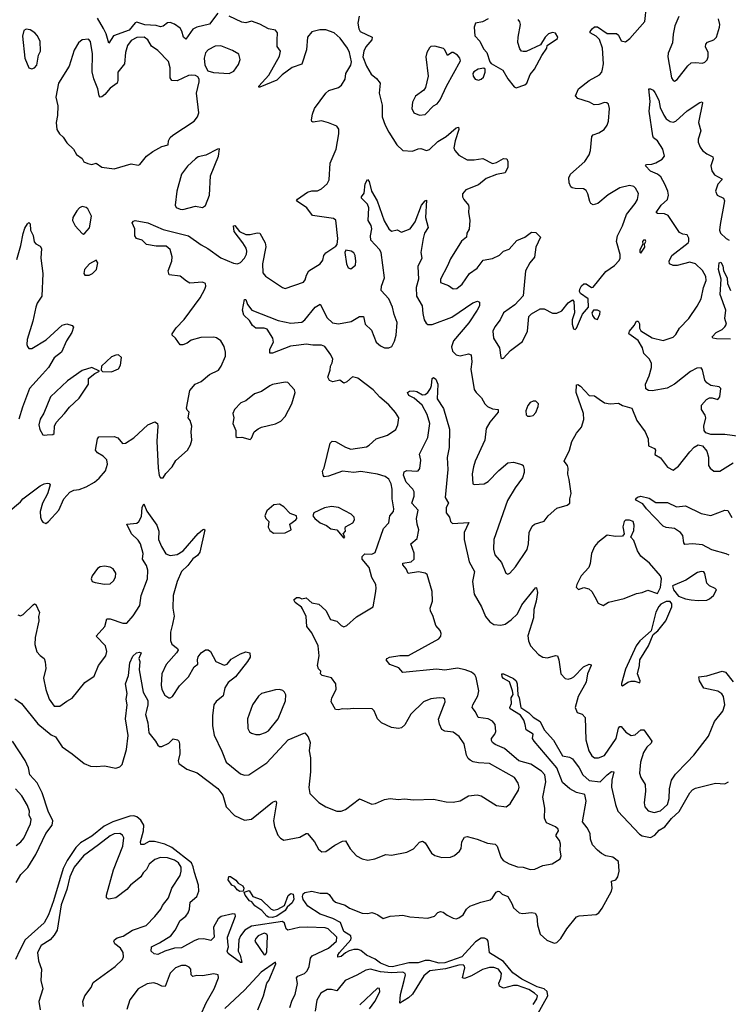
# Model space of a CAD drawing. Extents: x 1771496 to 1971148, y 471553 to 643630.
# Tile 577 of 656: x 1869769 to 1874829, y 618095 to 625129. Entities that reach past the tile are written whole.
import ezdxf

# ---------------------------------------------------------------- set-up
doc = ezdxf.new("R2010")
doc.units = 0

msp = doc.modelspace()

# ---------------------------------------------------------------- linework, layer by layer
at = {"layer": '0CON10XD'}
for points in [[(1871185, 625175.3), (1871125, 625098), (1871033.8, 625076.2), (1871005, 625060.7), (1870955, 624989.5), (1870939.4, 625005), (1870928.3, 625048.3), (1870915, 625068.8), (1870875, 625098), (1870845, 625108.4), (1870825, 625106.4), (1870795, 625082.8), (1870775, 625077.2), (1870745, 625088.3), (1870662.7, 625092.7), (1870605, 625111.4), (1870595, 625106.9), (1870551.4, 625055), (1870439.3, 625015), (1870405, 624962.5), (1870388, 625028), (1870366.7, 625066.7), (1870325, 625140.6)], [(1873225, 622710.8), (1873274, 622766), (1873359.2, 622830.8), (1873394.5, 622905), (1873405, 623008), (1873425, 623028.1), (1873485, 623062.5), (1873515, 623064.3), (1873573.1, 623033.1), (1873605, 623031.9), (1873640, 623050), (1873685, 623106.2), (1873717.5, 623127.5), (1873726.7, 623116.7), (1873730, 623035), (1873715.7, 622985), (1873714.4, 622955), (1873725, 622920), (1873735, 622916.7), (1873745, 622926.2), (1873787.5, 623025), (1873831.2, 623075), (1873828, 623135), (1873773.6, 623173.6), (1873767, 623187), (1873770, 623205), (1873781.7, 623228.3), (1873797, 623243), (1873815, 623243.3), (1873852.5, 623215), (1873865, 623218.6), (1873955, 623329.2), (1874016.2, 623373.8), (1874050.3, 623409.7), (1874058, 623425), (1874058.3, 623451.7), (1874032.1, 623545), (1874037.3, 623585), (1874075, 623656), (1874101.5, 623738.5), (1874164.5, 623815), (1874180.9, 623845), (1874188, 623888), (1874166.2, 623926.2), (1874155, 623937.1), (1874125, 623945.5), (1874055, 623928.2), (1873971.2, 623878.8), (1873898.8, 623815), (1873865, 623806.2), (1873848.8, 623815), (1873839.7, 623829.7), (1873827.1, 623885), (1873815, 623908.8), (1873795, 623920.8), (1873735, 623922.5), (1873715, 623928.8), (1873705.9, 623935.9), (1873694.2, 623965), (1873691.2, 623998.8), (1873702, 624025), (1873805, 624116), (1873836.3, 624163.7), (1873845.7, 624195), (1873855.6, 624294.4), (1873865, 624305.8), (1873905, 624320.8), (1873943.8, 624345), (1873964, 624375), (1873972.9, 624405), (1873981.1, 624495), (1873973.8, 624525), (1873962.5, 624535), (1873945, 624537.1), (1873905, 624524.3), (1873871.2, 624521.2), (1873839.1, 624539.1), (1873755, 624566.2), (1873738.8, 624585), (1873758.8, 624635), (1873835.8, 624695), (1873908.6, 624735), (1873925.3, 624754.7), (1873931.8, 624775), (1873937.3, 624815), (1873930, 624925), (1873909, 624989), (1873885, 625011.5), (1873843.8, 625035), (1873843.8, 625045), (1873858, 625065), (1873875, 625077.5), (1873895, 625079.2), (1873965, 625031.1), (1874031.7, 625031.7), (1874045, 625018.8), (1874065, 624978.6), (1874095, 624971.5), (1874125.9, 624994.1), (1874234.3, 625115.7), (1874244.5, 625225.5)], [(1870886.7, 622926.7), (1870943.1, 622986.9), (1871057.7, 623142.3), (1871091.1, 623205), (1871097.8, 623225), (1871096, 623245), (1871075, 623253.1), (1870985, 623247.8), (1870960.2, 623260.2), (1870915, 623298), (1870837, 623307), (1870829.4, 623335), (1870855.6, 623405), (1870859.1, 623435), (1870845, 623487.3), (1870815, 623510.2), (1870745, 623510.5), (1870675, 623523.1), (1870643.7, 623553.7), (1870603.3, 623565), (1870591.9, 623585), (1870591.4, 623635), (1870573, 623677), (1870580.9, 623689.1), (1870595, 623694.2), (1870685, 623679.2), (1870795, 623630.9), (1870975, 623584.4), (1871065, 623520.6), (1871113.5, 623493.5), (1871205, 623427.5), (1871295, 623388.8), (1871325, 623386.2), (1871345, 623395.4), (1871375.2, 623424.8), (1871390, 623455), (1871391.8, 623475), (1871386.2, 623496.2), (1871362, 623535), (1871301.1, 623615), (1871295, 623657.5), (1871305, 623660), (1871340, 623615), (1871384.5, 623595.5), (1871415, 623593.8), (1871465, 623606.5), (1871484.4, 623604.4), (1871521.1, 623535), (1871526.2, 623506.2), (1871502.5, 623385), (1871505, 623322), (1871525, 623297.8), (1871645.6, 623215.6), (1871665, 623208), (1871796.2, 623253.8), (1871808.9, 623271.1), (1871816.7, 623305), (1871834.7, 623335.3), (1871914.5, 623385.5), (1871935, 623412.5), (1871941.4, 623445), (1871955, 623464), (1872027.5, 623512.5), (1872036, 623524), (1872041.9, 623565), (1872026.3, 623696.3), (1872009.4, 623709.4), (1871860, 623730), (1871820, 623785), (1871746, 623835), (1871752.2, 623847.8), (1871825, 623898.1), (1871855, 623907.1), (1871895, 623905.8), (1871925, 623920), (1871964.3, 623955.7), (1871979.2, 623985), (1871986.7, 624105), (1872029.2, 624205), (1872048.5, 624315), (1872047.9, 624347.9), (1872035, 624368), (1871975, 624392), (1871925, 624406), (1871865, 624396.2), (1871855, 624402.5), (1871853.1, 624413.1), (1871860, 624455), (1871875.6, 624495), (1871956.4, 624603.6), (1871977.3, 624622.7), (1872045.6, 624644.4), (1872068.3, 624661.7), (1872093.8, 624705), (1872099.2, 624745), (1872134.2, 624805), (1872137.7, 624827.7), (1872124, 624895), (1872110.8, 624925), (1872056.7, 624996.7), (1872014.2, 625035), (1871955, 625056.5), (1871913.2, 625056.8), (1871855, 625041.5), (1871824.1, 625005), (1871818.2, 624915), (1871785, 624812), (1871715, 624786.9), (1871644.4, 624735), (1871605, 624696.5), (1871485, 624646.2), (1871477.5, 624647.5), (1871476.2, 624655), (1871547.6, 624732.4), (1871625, 624868.8), (1871632.5, 624905), (1871608.5, 624938.5), (1871607.5, 624982.5), (1871611.2, 625035), (1871597.1, 625055), (1871545, 625064.1), (1871485, 625096.8), (1871425, 625118), (1871385, 625107.6), (1871355, 625112.6), (1871264.3, 625154.3)], [(1872194.5, 625155), (1872184.6, 625105.4), (1872190, 625065), (1872201.4, 625045), (1872286.2, 625005), (1872284, 624985), (1872241.2, 624935), (1872226.7, 624905), (1872220, 624865), (1872245, 624797.5), (1872279.5, 624739.5), (1872318.3, 624708.3), (1872343.8, 624675), (1872336, 624605), (1872358.8, 624518.8), (1872358.1, 624435), (1872378.1, 624375), (1872405.4, 624325.4), (1872462, 624235), (1872504.4, 624194.4), (1872575, 624190.8), (1872615, 624207.5), (1872635, 624209.4), (1872675, 624194.3), (1872696.9, 624203.1), (1872755, 624258.1), (1872815.2, 624294.8), (1872885, 624355.6), (1872902.5, 624362.5), (1872904.2, 624345), (1872877.9, 624265), (1872870.5, 624215), (1872875.5, 624195.5), (1872905, 624162.5), (1872965, 624128.9), (1873015, 624127.9), (1873076.5, 624136.5), (1873145, 624101.9), (1873175, 624108.5), (1873225, 624137.1), (1873247.5, 624135), (1873255.8, 624115.8), (1873256, 624075), (1873235, 624036.2), (1873175, 624022.7), (1873100.8, 623995), (1873045, 623948.9), (1872955, 623914.3), (1872932.5, 623885), (1872932, 623865), (1872941.2, 623845), (1872973.8, 623805), (1872977.7, 623787.7), (1872974, 623755), (1872984, 623695), (1872978.3, 623631.7), (1872962.5, 623605), (1872958.8, 623575), (1872923.9, 623546.1), (1872845, 623420.8), (1872825, 623370), (1872774.4, 623275), (1872775, 623251.2), (1872830.3, 623230.3), (1872865, 623206.7), (1872890.7, 623209.3), (1872929.7, 623240.3), (1872982.2, 623315), (1873035.4, 623354.6), (1873078.3, 623411.7), (1873145, 623423.3), (1873195, 623447.5), (1873225, 623475.4), (1873265, 623490.8), (1873319.3, 623550.7), (1873375.4, 623574.6), (1873425, 623612), (1873455, 623608.8), (1873487.5, 623575), (1873455.8, 623505), (1873445, 623433.8), (1873412.5, 623392.5), (1873381.9, 623335), (1873363.5, 623156.5), (1873305, 623091.4), (1873225, 623035.8), (1873201.1, 622985), (1873162.1, 622935), (1873148.9, 622905), (1873151.8, 622855), (1873195.9, 622784.1), (1873205, 622716.7), (1873215, 622708), (1873225, 622710.8)], [(1873114.4, 625135.6), (1873075, 625114.2), (1873025, 625103.8), (1873014.2, 625075), (1873019.2, 625015), (1873055, 624976.7), (1873081.3, 624921.3), (1873106.2, 624895), (1873127.7, 624827.7), (1873136.4, 624816.4), (1873219.7, 624769.7), (1873255.9, 624705.9), (1873300.3, 624650.3), (1873315, 624642.9)], [(1873315, 624642.9), (1873376.7, 624663.3), (1873391.9, 624675), (1873415, 624738), (1873446.7, 624775), (1873497.5, 624872.5), (1873532.5, 624925), (1873536.7, 624945), (1873608.8, 624995), (1873612.5, 625005), (1873595, 625032.5), (1873575, 625038.1), (1873545, 625028.6), (1873521.4, 625005), (1873489.4, 624950.6), (1873385, 624902), (1873365, 624901.2), (1873353.3, 624905), (1873340.3, 624920.3), (1873326.8, 624966.8), (1873327.8, 625005), (1873344.4, 625095), (1873340.6, 625115), (1873330, 625130)], [(1874477.2, 625152.8), (1874446.9, 625085), (1874434.6, 625025), (1874431.2, 624965), (1874400.9, 624889.1), (1874396.9, 624865), (1874423.8, 624713.8), (1874434.7, 624694.7), (1874445, 624691.1), (1874465, 624701.9), (1874540.5, 624799.5), (1874565, 624820.8), (1874595, 624824.3), (1874645, 624817.8), (1874662.5, 624825), (1874678.1, 624841.9), (1874686.4, 624865), (1874686.5, 624895), (1874667.1, 624935), (1874668, 624955), (1874682.1, 624967.9), (1874725, 624984.4), (1874745.6, 625005), (1874767.5, 625075), (1874768.9, 625095), (1874759.4, 625135)], [(1869855, 624777.5), (1869875, 624784.3), (1869890.6, 624805), (1869904.4, 624875), (1869917.3, 624905), (1869915.4, 624975), (1869895, 625017.5), (1869878.6, 625035), (1869845, 625056.7), (1869815, 625062), (1869798.8, 625051.2), (1869788.8, 625011.2), (1869805.6, 624855), (1869834, 624785), (1869855, 624777.5)], [(1870445, 624064.3), (1870565, 624098.8), (1870615, 624090), (1870626.1, 624093.9), (1870675.8, 624154.2), (1870721.2, 624188.8), (1870785, 624222.5), (1870830, 624235), (1870832.5, 624265), (1870845, 624287.5), (1870862.5, 624305), (1871014.5, 624405.5), (1871040, 624435), (1871049.2, 624465), (1871032.2, 624605), (1871052, 624685), (1871051.2, 624705), (1871041.7, 624721.7), (1871025, 624731.2), (1870995, 624734.2), (1870975, 624730), (1870895, 624691.5), (1870855.5, 624695.5), (1870843.3, 624715), (1870843.1, 624785), (1870831.1, 624831.1), (1870755, 624909.2), (1870710.2, 624940.2), (1870684.4, 624985), (1870658.8, 625005), (1870605, 625003.1), (1870565, 624981.5), (1870538.9, 624945), (1870524.6, 624895), (1870517.8, 624815), (1870470.6, 624755), (1870471.1, 624695), (1870465, 624676.2), (1870415, 624640), (1870377.5, 624595), (1870355, 624578), (1870345, 624576.2), (1870335.8, 624585.8), (1870326.7, 624635), (1870297.7, 624707.7), (1870285.8, 624755.8), (1870288.8, 624885), (1870274.4, 624974.4), (1870261.2, 624991.2), (1870215, 624985.6), (1870188.6, 624965), (1870159.2, 624910.8), (1870123.4, 624796.6), (1870047.1, 624675), (1870028, 624575), (1870041.2, 624515), (1870039.2, 624445), (1870028.8, 624395), (1870034, 624345), (1870053.8, 624315), (1870080.7, 624290.7), (1870105, 624250), (1870153.3, 624205), (1870176, 624166), (1870215, 624138.8), (1870226.2, 624115), (1870255, 624102), (1870285, 624096), (1870315, 624103.8), (1870355.7, 624075.7), (1870445, 624064.3)], [(1871265, 624743.8), (1871298.3, 624761.7), (1871331.3, 624808.7), (1871342.9, 624845), (1871334.2, 624884.2), (1871289.8, 624909.8), (1871205, 624943.3), (1871165, 624941.4), (1871116.2, 624915), (1871097.3, 624892.7), (1871086, 624855), (1871091.2, 624805), (1871112.5, 624765), (1871152.3, 624752.3), (1871265, 624743.8)], [(1872625, 624448.1), (1872665, 624453.1), (1872725, 624512.9), (1872751.2, 624528.8), (1872772.1, 624557.9), (1872817.8, 624655), (1872916.7, 624835), (1872911.2, 624855), (1872896.2, 624875), (1872865, 624894), (1872854.4, 624895.6), (1872825, 624873.8), (1872805.8, 624915), (1872795, 624924), (1872735, 624941.2), (1872705, 624936.7), (1872695, 624927.5), (1872676.1, 624893.9), (1872668.8, 624865), (1872686.9, 624725), (1872667.5, 624645), (1872654.2, 624625), (1872595, 624582), (1872575, 624540), (1872570.6, 624495), (1872584, 624465), (1872625, 624448.1)], [(1873045, 624698), (1873065, 624703.8), (1873080.7, 624719.3), (1873093.3, 624755), (1873092.5, 624775), (1873083, 624783), (1873042.9, 624777.1), (1873012.3, 624757.7), (1873006.2, 624745), (1873008, 624725), (1873021.2, 624705), (1873045, 624698)], [(1874925, 622148.5), (1874805, 622165.5), (1874705, 622166.2), (1874668.8, 622178.8), (1874656, 622195), (1874655.6, 622225), (1874670, 622285), (1874665, 622303.3), (1874637.5, 622345), (1874638, 622375), (1874674.3, 622415.7), (1874695, 622428), (1874715, 622428.8), (1874755, 622416.7), (1874768, 622435), (1874776.7, 622495), (1874765, 622506.7), (1874705, 622516), (1874675, 622533.8), (1874662.9, 622555), (1874645, 622627.5), (1874635, 622641.2), (1874605, 622640), (1874558.8, 622615), (1874445.4, 622524.6), (1874393.2, 622496.8), (1874285, 622478.8), (1874260.7, 622480.7), (1874241.7, 622491.7), (1874237.5, 622525), (1874264.3, 622585), (1874281.4, 622645), (1874281.4, 622675), (1874265, 622706.2), (1874225.4, 622745.4), (1874216, 622785), (1874186.2, 622836.2), (1874119.2, 622885), (1874122.9, 622905), (1874158.1, 622945), (1874174.5, 622975.5), (1874185.5, 622975.5), (1874195, 622957.5), (1874196.2, 622925), (1874205.3, 622905.3), (1874285, 622855.4), (1874365, 622838.2), (1874435, 622861.5), (1874455, 622880), (1874481.1, 622925), (1874548.6, 622995), (1874608.3, 623081.7), (1874635.9, 623134.1), (1874651.9, 623215), (1874670.9, 623265), (1874669.3, 623295), (1874645, 623336.7), (1874595, 623385.5), (1874555, 623397.3), (1874465, 623374.4), (1874435, 623372.5), (1874410, 623385), (1874406.2, 623405), (1874426.2, 623445), (1874541.9, 623535), (1874548.5, 623545), (1874548.6, 623568.6), (1874535, 623592.5), (1874505, 623597.5), (1874480, 623610), (1874399.8, 623729.8), (1874375, 623742.7), (1874324.5, 623744.5), (1874315, 623752.5), (1874351.1, 623805), (1874394.2, 623845), (1874401.4, 623875), (1874396.9, 623905), (1874376.7, 623955), (1874347.1, 624007.1), (1874324.7, 624024.7), (1874275, 624046.5), (1874238.8, 624085), (1874246.2, 624093.8), (1874283.3, 624096.7), (1874313, 624107), (1874357.9, 624132.1), (1874374, 624155), (1874362.5, 624205), (1874324.2, 624265), (1874296.4, 624286.4), (1874289.5, 624299.5), (1874263.2, 624475), (1874271.4, 624545), (1874262.5, 624635), (1874275, 624636.2), (1874293.3, 624625), (1874305, 624608.8), (1874332.5, 624555), (1874342.9, 624502.9), (1874368.1, 624448.1), (1874385, 624422), (1874415, 624402.5), (1874435, 624398), (1874455, 624404), (1874535, 624478.6), (1874625, 624537.1), (1874641.7, 624541.7), (1874645.6, 624535), (1874616, 624395), (1874634, 624335), (1874614.5, 624275), (1874614.4, 624255), (1874627.5, 624217.5), (1874644.6, 624194.6), (1874675, 624171.4), (1874719.4, 624149.4), (1874721.4, 624135), (1874705.5, 624085), (1874710.8, 624049.2), (1874730.7, 624020.7), (1874782.3, 623992.3), (1874784, 623985), (1874755, 623953.8), (1874736.9, 623905), (1874749.2, 623875), (1874794.4, 623854.4), (1874802.2, 623835), (1874771.8, 623665), (1874767.1, 623625), (1874773.1, 623603.1), (1874813.1, 623565), (1874835, 623555.4)], [(1870935, 623774.4), (1871025, 623797.8), (1871075, 623788), (1871097, 623803), (1871124.4, 623875.6), (1871132.7, 624015), (1871188.1, 624155), (1871196.4, 624206.4), (1871182.5, 624205), (1871097.4, 624162.6), (1871045, 624148.6), (1871025, 624136), (1870967.6, 624082.4), (1870925.3, 624024.7), (1870890.9, 623905), (1870879.4, 623805), (1870887.9, 623787.9), (1870915, 623775.6), (1870935, 623774.4)], [(1871985.8, 622105), (1872001.1, 622118.9), (1872025, 622116.7), (1872095.3, 622075.3), (1872135, 622060.9), (1872245, 622077.8), (1872265, 622088.6), (1872315, 622135.6), (1872395, 622161.4), (1872455, 622201.9), (1872469.5, 622235), (1872475.6, 622285), (1872453.8, 622323.8), (1872405, 622378.6), (1872342.1, 622432.1), (1872292.5, 622485), (1872185, 622568.1), (1872145, 622578.1), (1872105, 622541.2), (1872085, 622533.1), (1872055, 622553.1), (1872005, 622542.2), (1871981.2, 622551.2), (1871970.6, 622575), (1871987.5, 622625), (1871988.1, 622655), (1872001.8, 622678.2), (1872004.5, 622705), (1871992.3, 622735), (1871947.8, 622795), (1871925, 622802.9), (1871863.1, 622803.1), (1871815, 622811), (1871763.8, 622805), (1871703, 622797), (1871575, 622747.5), (1871555.8, 622745.8), (1871554.5, 622775), (1871582.5, 622825), (1871577.1, 622855), (1871537.4, 622917.4), (1871515, 622926.6), (1871454.6, 622925), (1871430.8, 622945), (1871410.6, 622980.6), (1871368.9, 623018.9), (1871361.1, 623055), (1871375, 623130), (1871385, 623130), (1871396, 623095), (1871426.2, 623055), (1871615, 622979.3), (1871705, 622962.2), (1871785, 622968.8), (1871806, 622985), (1871878.8, 623075), (1871915, 623098), (1871965, 623000), (1872003.8, 622963.8), (1872045, 622957.3), (1872137.5, 622972.5), (1872195, 623010), (1872225, 623008), (1872236.9, 622955), (1872280.9, 622910.9), (1872314.7, 622824.7), (1872345, 622798.6), (1872375, 622785.7), (1872405, 622784.4), (1872426.2, 622795), (1872446.8, 622833.2), (1872458.2, 622875), (1872464, 622965), (1872442.4, 623022.4), (1872432.5, 623075), (1872405, 623135.6), (1872350, 623195), (1872352.5, 623225), (1872373.8, 623285), (1872349.7, 623465), (1872338.3, 623488.3), (1872277.2, 623555), (1872274.3, 623585), (1872284.2, 623635), (1872278.7, 623658.7), (1872257.8, 623695), (1872263.1, 623785), (1872252.6, 623812.6), (1872211.2, 623855), (1872211.2, 623865), (1872229.1, 623890.9), (1872236.4, 623956.4), (1872253, 623987), (1872265, 623972.5), (1872281.4, 623905), (1872321.5, 623835), (1872372.4, 623692.4), (1872404.2, 623635), (1872425, 623618), (1872465, 623629.2), (1872495, 623612), (1872556.7, 623635), (1872594.5, 623685), (1872638.6, 623805), (1872665, 623836), (1872675, 623840), (1872666.5, 623715), (1872685.8, 623645), (1872661.1, 623605), (1872649.5, 623565), (1872634.5, 623465), (1872640, 623425), (1872611.8, 623365), (1872616.7, 623275), (1872600.3, 623215), (1872604, 623155), (1872643.1, 623085), (1872648.9, 623031.1), (1872657.1, 622985), (1872671.7, 622961.7), (1872685, 622952.7), (1872715, 622952.5), (1872855, 623004.1), (1873005, 623105.5), (1873037.5, 623117.5), (1873052, 623112), (1873052.5, 623085), (1873036.9, 623055), (1872977.3, 622962.7), (1872866.4, 622835), (1872852.4, 622792.4), (1872860.3, 622760.3), (1872885, 622734.5), (1872915, 622728.2), (1872975, 622742.2), (1872992.5, 622735), (1872997.1, 622685), (1872992.1, 622632.1), (1873015, 622487.5), (1873028.8, 622465), (1873067.2, 622427.2), (1873090, 622385), (1873109.2, 622365), (1873145, 622349.1), (1873185.8, 622345), (1873186.2, 622325), (1873127.3, 622255), (1873100.9, 622209.1), (1873090.8, 622125), (1873021.8, 621975), (1873010.4, 621935), (1873001.5, 621885), (1873005, 621814), (1873015, 621809.2), (1873085, 621814.2), (1873115, 621830.6), (1873190.8, 621909.2), (1873255, 621964.2), (1873295, 621969.2), (1873355, 621952), (1873364.2, 621944.2), (1873372.9, 621915), (1873372.9, 621895), (1873359.4, 621855), (1873307.8, 621785), (1873252.7, 621695), (1873155.3, 621414.7), (1873153.9, 621346.1), (1873162.7, 621305), (1873210.2, 621250.2), (1873242, 621175), (1873255, 621168.8), (1873268.8, 621175), (1873310, 621220), (1873393.1, 621345), (1873403.3, 621385), (1873408.6, 621465), (1873429.7, 621510.3), (1873445, 621524), (1873515, 621546.7), (1873544.3, 621585.7), (1873605, 621638.8), (1873679.5, 621660.5), (1873696.7, 621675), (1873696.7, 621705), (1873707.5, 621745), (1873693.8, 621845), (1873682.5, 621882.5), (1873685.8, 621925), (1873680.8, 621945), (1873658, 621975), (1873695.8, 622054.2), (1873712, 622115), (1873746, 622175), (1873781.3, 622218.7), (1873798, 622272), (1873795.4, 622315), (1873742.2, 622465), (1873745, 622520), (1873755, 622523.3), (1873775, 622512), (1873835, 622445.6), (1873875, 622442), (1873908, 622418), (1873945, 622392.5), (1873985, 622386), (1874045, 622388.8), (1874075, 622373.3), (1874140, 622355), (1874176.4, 622266.4), (1874236, 622185), (1874257.1, 622135), (1874260, 622085), (1874302, 622065), (1874310, 622055), (1874305, 622023.8), (1874345, 621998), (1874395, 621932.9), (1874435, 621910.8), (1874475, 621938.9), (1874555, 622041.4), (1874586, 622075), (1874615, 622092), (1874644.1, 622084.1), (1874675.7, 622045.7), (1874688, 622005), (1874688.8, 621945), (1874700, 621925), (1874725, 621903.8), (1874770, 621905), (1874865, 621963.3)], [(1870225, 623597.5), (1870235, 623603.3), (1870267.8, 623642.2), (1870282.7, 623725), (1870257.1, 623777.1), (1870245, 623786.9), (1870216.1, 623793.9), (1870195.9, 623784.1), (1870176.8, 623763.2), (1870149.2, 623715), (1870147.5, 623695), (1870165.5, 623655.5), (1870215, 623602.5), (1870225, 623597.5)], [(1869750, 623415), (1869778.1, 623515), (1869795, 623602.5), (1869805, 623640), (1869825, 623670), (1869835, 623680), (1869845, 623670), (1869846.2, 623625), (1869865, 623587.5), (1869872.8, 623542.8), (1869885, 623528), (1869915, 623511.2), (1869925.8, 623495), (1869920, 623425), (1869934.2, 623315), (1869926.9, 623155), (1869895, 623103.8), (1869884.4, 623075), (1869863.6, 622975), (1869822.5, 622845), (1869819.7, 622809.7), (1869824.2, 622795), (1869835, 622781.2), (1869855, 622779.2), (1869959, 622841), (1870072.1, 622947.9), (1870105.9, 622955.9), (1870143.6, 622943.6), (1870153, 622933), (1870142, 622895), (1870102.5, 622835), (1870068, 622755), (1870015.5, 622714.5), (1869975.4, 622644.6), (1869932.8, 622597.2), (1869840, 622495), (1869788.7, 622361.3), (1869763.6, 622275)], [(1874205, 623462.5), (1874232.5, 623505), (1874230, 623525), (1874240, 623545), (1874235, 623556.2), (1874223.3, 623555), (1874217.5, 623545), (1874220, 623525), (1874196.7, 623485), (1874198.3, 623468.3), (1874205, 623462.5)], [(1870233.6, 623303.6), (1870265, 623304), (1870290, 623315), (1870318, 623345), (1870327.7, 623392.3), (1870315, 623412.5), (1870266.7, 623385), (1870233.3, 623345), (1870226.7, 623315), (1870233.6, 623303.6)], [(1872135, 623350), (1872166.2, 623375), (1872170, 623405), (1872165.4, 623445.4), (1872155, 623463.3), (1872137.5, 623475), (1872098.3, 623481.7), (1872090, 623465), (1872102, 623385), (1872115, 623357.5), (1872135, 623350)], [(1874846.2, 622846.2), (1874745, 622850), (1874720, 622855), (1874713.3, 622863.3), (1874742, 622895), (1874784.5, 622915.5), (1874805.8, 622935), (1874816.9, 622955), (1874805.6, 622995), (1874812.2, 623055), (1874771.5, 623165), (1874778, 623275), (1874758.5, 623345), (1874765, 623392.5), (1874775, 623397.5), (1874790.4, 623370.4), (1874794, 623335), (1874822.2, 623285), (1874824.2, 623245), (1874844.3, 623194.3)], [(1873895, 622986.7), (1873912.9, 623025), (1873914, 623044), (1873895, 623054.2), (1873866, 623054), (1873853.9, 623036.1), (1873860, 623015), (1873875, 622993.8), (1873895, 622986.7)], [(1869688.1, 621611.9), (1869774.4, 621685), (1869792.8, 621707.3), (1869915, 621798.9), (1869945, 621814), (1869965, 621818.8), (1869980, 621815), (1869986.2, 621805), (1869977, 621773), (1869967.9, 621742.1), (1869932.9, 621675), (1869915.7, 621615), (1869917.1, 621575), (1869924.4, 621554.4), (1869935, 621540), (1869955, 621530), (1869975, 621543.8), (1870048.8, 621625), (1870085.7, 621705), (1870127.2, 621752.8), (1870155, 621769.2), (1870195, 621774), (1870245, 621792.5), (1870304, 621825), (1870336.9, 621853.1), (1870382.8, 621907.2), (1870396.8, 621953.2), (1870391.1, 621985), (1870365, 622010.6), (1870323.8, 622035), (1870310, 622055), (1870325.8, 622135), (1870335, 622150), (1870445, 622152.5), (1870471.2, 622141.2), (1870502.6, 622102.6), (1870524.2, 622104.2), (1870585, 622141.9), (1870685, 622234), (1870735, 622256.2), (1870752.5, 622245), (1870756.2, 622225), (1870748.3, 622118.3), (1870759.2, 621925), (1870765, 621872.5), (1870775.6, 621855.6), (1870795, 621856.9), (1870813.4, 621886.6), (1870857.1, 621935), (1870885, 621980.8), (1870966.7, 622055), (1870988.1, 622091.9), (1870997.5, 622125), (1870994.2, 622185), (1870998.8, 622225), (1870987.5, 622265), (1870972.5, 622285), (1870980, 622325), (1870965, 622340), (1870960, 622355), (1870985, 622480), (1871022.5, 622525), (1871065, 622543.8), (1871125.9, 622594.1), (1871188, 622625), (1871208.6, 622655), (1871238, 622725), (1871238.8, 622755), (1871230, 622795), (1871206.7, 622835), (1871175, 622856.2), (1871155, 622861.2), (1871062.3, 622857.7), (1870995, 622840), (1870965, 622818), (1870935, 622806.2), (1870915, 622806.7), (1870883, 622853), (1870858.8, 622875), (1870858.8, 622885), (1870886.7, 622926.7)], [(1870425, 622612.5), (1870474, 622635), (1870489.7, 622660.3), (1870496, 622715), (1870475, 622733.8), (1870455, 622732.5), (1870425, 622720), (1870353.3, 622655), (1870350, 622625), (1870360, 622615), (1870425, 622612.5)], [(1869945, 622160), (1869965, 622163.8), (1870005, 622166), (1870015, 622173.8), (1870018.1, 622225), (1870028.9, 622251.1), (1870090, 622315), (1870125, 622361.4), (1870194, 622425), (1870261.2, 622525), (1870261.2, 622565), (1870305, 622601.2), (1870338.3, 622618.3), (1870285, 622643.8), (1870215, 622623.8), (1870111.4, 622548.6), (1869989.2, 622435), (1869941.3, 622318.7), (1869916.5, 622275), (1869905.6, 622235), (1869912.4, 622202.4), (1869934.2, 622164.2), (1869945, 622160)], [(1873333.2, 619833.2), (1873232.3, 619922.3), (1873165, 619951.1), (1873145.4, 619965.4), (1873138.5, 619978.5), (1873139.5, 619995), (1873163.1, 620025), (1873169.4, 620045), (1873164.2, 620095), (1873145, 620117.5), (1873115.4, 620135.4), (1873043.6, 620143.6), (1873024.2, 620185), (1873000, 620215), (1873004.4, 620235), (1873040.4, 620299.6), (1873048.8, 620335), (1873028.6, 620428.6), (1873018.3, 620448.3), (1872995, 620466.7), (1872951.2, 620485), (1872895, 620495.5), (1872805, 620480.9), (1872745, 620489.6), (1872505.9, 620465.9), (1872477.9, 620497.9), (1872412, 620522), (1872387.5, 620555), (1872393.8, 620566.2), (1872410, 620575), (1872485, 620586.9), (1872545, 620586.9), (1872568.3, 620598.3), (1872762.5, 620705), (1872775.8, 620724.2), (1872779.2, 620745), (1872770.8, 620765), (1872740.9, 620800.9), (1872721.8, 620865), (1872702.9, 620905), (1872701.5, 620925), (1872716.2, 620975), (1872715.5, 621045), (1872679.4, 621165), (1872665, 621176.2), (1872616.4, 621183.6), (1872542.7, 621172.7), (1872530, 621205), (1872505.7, 621235), (1872504.5, 621245.5), (1872565, 621256.9), (1872586, 621275), (1872587.2, 621317.2), (1872562.9, 621385), (1872606.5, 621423.5), (1872620, 621485), (1872606.6, 621525), (1872603, 621565), (1872615.6, 621625), (1872570.5, 621675), (1872585.6, 621725.6), (1872587.3, 621755), (1872576.2, 621775), (1872529.6, 621825), (1872511.1, 621875), (1872515, 621900), (1872535, 621907.5), (1872605.9, 621904.1), (1872615, 621906.2), (1872627.6, 621922.4), (1872633, 621983), (1872624, 622026), (1872684.2, 622145), (1872698.6, 622245), (1872679.6, 622309.6), (1872642.9, 622375), (1872586.7, 622425), (1872548.8, 622445), (1872537.5, 622465), (1872553.9, 622476.1), (1872585, 622477.5), (1872605, 622472.9), (1872645, 622449.4), (1872665, 622450.6), (1872685, 622466.9), (1872703.1, 622495), (1872710.8, 622515), (1872714.2, 622565.8), (1872725, 622573.3), (1872742.1, 622562.1), (1872754.3, 622525), (1872751.2, 622421.2), (1872795, 622352.5), (1872837.6, 622205), (1872837.2, 622072.8), (1872822.3, 622002.3), (1872825.6, 621915), (1872808.6, 621715), (1872831.2, 621675), (1872813.9, 621643.9), (1872814.3, 621605), (1872838.8, 621575), (1872845.8, 621545), (1872859.7, 621529.7), (1872975.9, 621535.9), (1872944.3, 621465), (1872944.4, 621415), (1872979.4, 621255), (1873016.4, 621186.4), (1873003.5, 621115), (1873015.6, 621025), (1873067.8, 620935), (1873095.5, 620865), (1873126.5, 620826.5), (1873155, 620807.5), (1873205, 620804.4), (1873235, 620810), (1873279.5, 620840.5), (1873323.3, 620885), (1873355, 620947.8), (1873442.4, 621057.6), (1873455, 621073.3), (1873460, 621070), (1873467, 621037), (1873458.2, 620975), (1873441.5, 620915), (1873437.3, 620855), (1873397.8, 620727.8), (1873402.2, 620692.2), (1873417.1, 620655), (1873475, 620594), (1873505, 620576), (1873538.8, 620571.2), (1873595, 620588), (1873610, 620585), (1873620, 620555), (1873633.1, 620455), (1873665, 620422.9), (1873685, 620418.1), (1873708.8, 620425), (1873725.7, 620435), (1873796, 620505), (1873835, 620524), (1873845, 620523.3), (1873850, 620515), (1873824.4, 620455), (1873814.7, 620395.3), (1873758.1, 620295), (1873736.2, 620215), (1873750.7, 620180.7), (1873785, 620166.7), (1873808, 620145), (1873812.8, 619985), (1873834.7, 619905), (1873855, 619870), (1873875, 619855.5), (1873903.7, 619856.3), (1873945, 619871.4), (1874028.5, 619995), (1874045, 620066.7), (1874055, 620080), (1874065, 620078.8), (1874098.5, 620038.5), (1874135, 620015.5), (1874165, 620019.6), (1874205, 620055.6), (1874225.7, 620055.7), (1874283.1, 619975), (1874279.1, 619960.9), (1874247.6, 619932.4), (1874225, 619893.3), (1874203.1, 619825), (1874195.8, 619745), (1874204, 619715), (1874235.6, 619665), (1874237.9, 619617.9), (1874228.6, 619535), (1874234.2, 619505), (1874256.8, 619476.8), (1874300, 619465), (1874345, 619476.2), (1874395, 619521.4), (1874407.5, 619565), (1874408.5, 619635), (1874424.6, 619695), (1874451.9, 619738.1), (1874535.8, 619825), (1874582.5, 619875), (1874688.9, 620011.1), (1874730, 620115), (1874790.5, 620189.5), (1874805.4, 620235), (1874794.6, 620294.6), (1874782.7, 620312.7), (1874755, 620332.5), (1874655, 620354), (1874623.1, 620405), (1874620, 620435), (1874675, 620441.1), (1874785.7, 620475.7), (1874808.9, 620468.9), (1874865, 620398.9)], [(1871415, 622130), (1871425, 622140), (1871443.3, 622185), (1871473.4, 622206.6), (1871495, 622217.1), (1871597.2, 622242.8), (1871635, 622262), (1871665.6, 622295), (1871713.6, 622385), (1871736.9, 622465), (1871732, 622485), (1871685, 622536.2), (1871665, 622540), (1871575, 622522), (1871555, 622512.5), (1871495, 622471.9), (1871445, 622455.7), (1871385, 622406.5), (1871347.9, 622392.1), (1871303.3, 622345), (1871292.5, 622315), (1871298.8, 622285), (1871292.5, 622245), (1871312.5, 622195), (1871311.7, 622151.7), (1871323.3, 622143.3), (1871355, 622146.2), (1871415, 622130)], [(1873415, 622295.6), (1873435, 622302.2), (1873455, 622324), (1873472.5, 622365), (1873473.3, 622385), (1873455, 622403.3), (1873435, 622403.8), (1873415, 622393.8), (1873397.9, 622372.1), (1873382.9, 622335), (1873386.8, 622306.8), (1873395, 622297.5), (1873415, 622295.6)], [(1869756.8, 620876.8), (1869775, 620870), (1869795, 620880), (1869865, 620949.4), (1869875, 620955.7), (1869885, 620951.2), (1869910.6, 620895), (1869902.9, 620865), (1869905.7, 620835), (1869880.6, 620715), (1869878.6, 620665), (1869892.4, 620612.4), (1869915, 620586), (1869944.5, 620564.5), (1869952.2, 620542.2), (1869956.4, 620495), (1869940.5, 620425), (1869956.5, 620345), (1869980.5, 620275), (1870015, 620224), (1870055, 620224.3), (1870105, 620260), (1870145, 620281.2), (1870235, 620394.2), (1870301.7, 620438.3), (1870331.4, 620515), (1870385.4, 620584.6), (1870391.8, 620615), (1870382.2, 620655), (1870315.8, 620725), (1870376.7, 620795), (1870392.1, 620847.9), (1870415, 620848.5), (1870505, 620817.5), (1870535, 620818), (1870580.5, 620869.5), (1870626.2, 620945), (1870637.7, 621015), (1870680.9, 621135), (1870685, 621196.7), (1870675, 621229.4), (1870646.2, 621275), (1870650, 621315), (1870631.6, 621385), (1870615, 621410.5), (1870567, 621457), (1870535, 621526), (1870605, 621532), (1870621.2, 621545), (1870639.7, 621580.3), (1870642.9, 621645), (1870655, 621670), (1870677.5, 621617.5), (1870748.7, 621518.7), (1870763.5, 621475), (1870760.5, 621415), (1870782.7, 621365), (1870814, 621314), (1870845, 621300.9), (1870895, 621308.4), (1870936.1, 621333.9), (1871045, 621459.4), (1871075, 621483.8), (1871085, 621488.8), (1871092.5, 621485), (1871056.7, 621325), (1871038.8, 621301.2), (1871005, 621277.1), (1870969.6, 621230.4), (1870925, 621187.1), (1870893.3, 621116.7), (1870866.4, 621015), (1870862.8, 620925), (1870872.4, 620867.6), (1870860.6, 620810.6), (1870846.3, 620753.7), (1870845.6, 620695), (1870855, 620668), (1870896.7, 620636.7), (1870900.8, 620625), (1870890, 620605), (1870815, 620522.5), (1870785, 620456.7), (1870778.9, 620375), (1870785, 620343.3), (1870805, 620303.3), (1870833.9, 620283.9), (1870845, 620283.8), (1870861.2, 620295), (1870909.7, 620370.3), (1870974.2, 620435), (1871015, 620506.2), (1871041.2, 620525), (1871038.6, 620555), (1871045, 620576.2), (1871064.6, 620605.4), (1871095, 620628), (1871115, 620627.5), (1871132, 620615), (1871170, 620545), (1871228.9, 620518.9), (1871250.9, 620525), (1871278.8, 620561.2), (1871345, 620599.4), (1871385, 620614), (1871413.3, 620605), (1871414.2, 620575), (1871396.1, 620543.9), (1871311.4, 620435), (1871257.5, 620395), (1871235, 620356.7), (1871221.5, 620298.5), (1871172.7, 620257.3), (1871156.4, 620235), (1871145.4, 620155), (1871145.7, 620085), (1871157.6, 620017.6), (1871214, 619904), (1871244.2, 619825), (1871345, 619741.1), (1871375, 619731.5), (1871405, 619734.3), (1871535, 619820), (1871687.5, 619985), (1871805, 620033.8), (1871830, 620005), (1871844, 619965), (1871837.5, 619905), (1871846.5, 619855), (1871845.5, 619755), (1871833.4, 619643.4), (1871841.1, 619601.1), (1871905, 619535.5), (1871955, 619504.6), (1872035, 619473.5), (1872065.4, 619474.6), (1872095, 619485.5), (1872195, 619562.5), (1872285, 619525.7), (1872310.3, 619529.7), (1872375, 619557.1), (1872415, 619564.5), (1872475, 619559.1), (1872515, 619563.8), (1872585, 619555.3), (1872725, 619560.4), (1872815, 619542.2), (1872865, 619538.9), (1872915, 619549.1), (1872975, 619584.6), (1873035, 619590.6), (1873065, 619584.4), (1873175, 619515.6), (1873243.9, 619506.1), (1873272.4, 619527.6), (1873331.3, 619625), (1873335.4, 619645), (1873329.2, 619675), (1873303.3, 619715), (1873125.3, 619815.3), (1873045, 619821.1), (1873008.1, 619828.1), (1872985, 619839.3), (1872971.5, 619851.5), (1872960, 619875), (1872943.2, 619955), (1872908.3, 620008.3), (1872865, 620039.6), (1872805.4, 620045.4), (1872785, 620059.2), (1872766.5, 620096.5), (1872758.9, 620131.1), (1872808.1, 620255), (1872805.8, 620275), (1872795, 620282.5), (1872764.5, 620285.5), (1872705, 620277.5), (1872653.3, 620255), (1872561.7, 620168.3), (1872518.9, 620091.1), (1872495, 620070.6), (1872475, 620065.6), (1872425, 620072.5), (1872352.9, 620105), (1872324, 620134), (1872301.4, 620191.4), (1872285.7, 620205.7), (1872155, 620208.8), (1872107.3, 620202.7), (1872075, 620206), (1872045, 620198), (1872025, 620202), (1871994.3, 620255), (1871997.5, 620285), (1872030, 620345), (1872026.2, 620385), (1871996.1, 620426.1), (1871930, 620445), (1871917.5, 620455), (1871920, 620475), (1871902.4, 620492.4), (1871895.7, 620515), (1871907.8, 620585), (1871901.4, 620655), (1871855, 620748), (1871820.8, 620795), (1871815.6, 620865), (1871789.1, 620919.1), (1871781.4, 620931.4), (1871736.2, 620965), (1871726.7, 620985), (1871745, 621001.2), (1871765, 621001.2), (1871785, 620992.5), (1871815, 621000), (1871855, 620962.9), (1871905, 620952.5), (1871955, 620908), (1871988.8, 620845), (1872035, 620831.4), (1872065, 620800.8), (1872085, 620792.5), (1872105, 620801.4), (1872175, 620862.5), (1872292.5, 620935), (1872309.3, 621030.7), (1872315.7, 621065.7), (1872312.5, 621095), (1872283.8, 621143.8), (1872265.5, 621215), (1872215.8, 621275), (1872214.3, 621295), (1872235, 621312.5), (1872285, 621311.9), (1872307, 621323), (1872368.2, 621495), (1872405.7, 621535), (1872412.5, 621585), (1872437.5, 621615), (1872441.8, 621635), (1872429.7, 621705), (1872430.3, 621775), (1872422.4, 621812.4), (1872405, 621845.5), (1872380, 621865), (1872325, 621881.3), (1872205, 621900.3), (1872155, 621893.8), (1872075, 621903.2), (1871975, 621867.1), (1871944.2, 621864.2), (1871935.9, 621875.9), (1871931.2, 621905), (1871942.7, 621927.3), (1871985.8, 622105)], [(1874835, 621302.7), (1874815, 621313.7), (1874711.8, 621341.8), (1874645, 621376.6), (1874575, 621385.4), (1874520, 621380), (1874512.4, 621392.4), (1874504.3, 621445), (1874487.1, 621465), (1874445, 621494.5), (1874385, 621501.1), (1874365, 621510.8), (1874244.6, 621635), (1874219.3, 621669.3), (1874173.8, 621695), (1874167.5, 621705), (1874181.7, 621718.3), (1874205.9, 621725.9), (1874265, 621710.6), (1874311.1, 621681.1), (1874395, 621680.6), (1874459.4, 621649.4), (1874525, 621655.7), (1874635, 621602.2), (1874705, 621587.8), (1874805, 621625.8), (1874825, 621622), (1874855, 621572)], [(1871581.7, 621461.7), (1871665, 621462.5), (1871708, 621485), (1871698.8, 621525), (1871741.2, 621555), (1871748.8, 621565), (1871746.7, 621585), (1871701.1, 621601.1), (1871655, 621648), (1871625, 621668), (1871585, 621663.8), (1871535, 621620), (1871518.8, 621585), (1871525.9, 621565.9), (1871548.8, 621545), (1871542.7, 621502.7), (1871555, 621480), (1871581.7, 621461.7)], [(1872085, 621424), (1872090, 621435), (1872080, 621455), (1872096.7, 621475), (1872092.5, 621495), (1872096.7, 621505), (1872148, 621535), (1872160.8, 621555), (1872158.8, 621575), (1872137.3, 621597.3), (1872045, 621643.8), (1871995, 621652), (1871945, 621642.5), (1871870, 621605), (1871863.3, 621585), (1871877.5, 621565), (1871914.6, 621534.6), (1871960, 621515), (1871991.7, 621491.7), (1872033.6, 621483.6), (1872085, 621424)], [(1873935, 620943.3), (1873975, 620968), (1874087, 620993), (1874175, 621030), (1874215, 621036.7), (1874255, 621052.5), (1874325, 621030), (1874346.4, 621073.6), (1874353.3, 621135), (1874346.2, 621155), (1874265.7, 621245.7), (1874205, 621296.2), (1874182, 621335), (1874155, 621407.5), (1874133, 621433), (1874155, 621480), (1874157.4, 621517.4), (1874149.2, 621545), (1874125, 621554.3), (1874105.8, 621554.2), (1874095, 621553.3), (1874085.9, 621544.1), (1874076.2, 621505), (1874086.7, 621455), (1874075, 621440), (1874025, 621436), (1873965, 621446.7), (1873896.7, 621395), (1873874.1, 621365.9), (1873852, 621315), (1873842.5, 621245), (1873832.5, 621215), (1873778, 621155), (1873746.7, 621095), (1873743.8, 621075), (1873759.3, 621059.3), (1873798.3, 621071.7), (1873834.2, 621064.2), (1873855, 621043.3), (1873876.2, 621005), (1873900.5, 620960.5), (1873935, 620943.3)], [(1870375, 621096.9), (1870415, 621100), (1870440.3, 621119.7), (1870454.2, 621145.8), (1870455.6, 621175), (1870438, 621205), (1870415, 621218), (1870373.9, 621226.1), (1870345, 621221.2), (1870325, 621208.8), (1870286, 621155), (1870280, 621135), (1870286.1, 621116.1), (1870307.3, 621107.3), (1870375, 621096.9)], [(1874615, 620979.2), (1874675, 620982.9), (1874695, 620990.8), (1874724, 621015), (1874746.2, 621055), (1874735, 621066.7), (1874694.2, 621084.2), (1874675, 621103.3), (1874662.6, 621172.6), (1874654.5, 621184.5), (1874635, 621186.5), (1874610.2, 621179.8), (1874526.7, 621125), (1874430, 621085), (1874437.5, 621055), (1874475, 621011.2), (1874525, 620991.4), (1874565, 620984.3), (1874615, 620979.2)], [(1874075, 620371.2), (1874112.9, 620397.1), (1874135, 620403.3), (1874163, 620403), (1874198.3, 620391.7), (1874200, 620405), (1874180, 620455), (1874194.3, 620515), (1874196.9, 620555), (1874259.1, 620655), (1874292.7, 620737.3), (1874326.1, 620763.9), (1874383.6, 620835), (1874425.7, 620935), (1874427, 620957), (1874415, 620972.5), (1874385, 620972.5), (1874347, 620953), (1874333.9, 620936.1), (1874312.7, 620897.3), (1874277.5, 620762.5), (1874197.8, 620692.2), (1874170.6, 620655), (1874095, 620490), (1874066.4, 620386.4), (1874067.5, 620375), (1874075, 620371.2)], [(1869735, 620276.2), (1869783.3, 620245), (1869898, 620098), (1869995, 620020.5), (1870024.7, 620004.7), (1870072, 619935), (1870145, 619884.2), (1870228.8, 619815), (1870275, 619797.1), (1870315, 619793.1), (1870375, 619797.8), (1870455, 619782.2), (1870485, 619791.4), (1870501.1, 619808.9), (1870532.8, 619915), (1870543.3, 620015), (1870525.6, 620135), (1870537.5, 620235), (1870528.6, 620275), (1870537.3, 620315), (1870525.3, 620385), (1870546.3, 620443.7), (1870556.4, 620533.6), (1870577.9, 620582.1), (1870603.3, 620605), (1870625, 620610), (1870636.2, 620606.2), (1870621.2, 620565), (1870626.2, 620545), (1870622.5, 620485), (1870651.5, 620325), (1870685.2, 620265), (1870685.1, 620234.9), (1870674.7, 620194.7), (1870668.8, 620165), (1870683.4, 620105), (1870690.5, 620035), (1870740, 619975), (1870755.3, 619945.3), (1870767.1, 619937.1), (1870785, 619936.4), (1870835, 619960), (1870865, 619990.9), (1870895.4, 619985), (1870906.1, 619975), (1870911.2, 619955), (1870911.8, 619885), (1870900.6, 619835), (1870905.7, 619815.7), (1870963.6, 619773.6), (1871037.8, 619747.8), (1871185, 619637.5), (1871219.2, 619589.2), (1871242.9, 619505), (1871303.5, 619443.5), (1871375, 619411.4), (1871425, 619417.1), (1871575, 619540), (1871597.5, 619547.5), (1871603.8, 619533.8), (1871582.5, 619405), (1871588.2, 619365), (1871613.4, 619303.4), (1871631.4, 619281.4), (1871655, 619267.9), (1871770.2, 619289.8), (1871815, 619316), (1871825, 619314), (1871875, 619256), (1871903.4, 619203.4), (1871925.9, 619184.1), (1871955, 619187.1), (1872018.6, 619231.4), (1872075, 619260.6), (1872095, 619262), (1872130, 619205), (1872175, 619155.6), (1872215, 619134.4), (1872255, 619125.5), (1872305, 619133.5), (1872385, 619166), (1872425, 619160.8), (1872535, 619182.5), (1872582.5, 619205), (1872625, 619253.3), (1872645, 619260), (1872665, 619247.5), (1872710.8, 619175), (1872735, 619158.6), (1872785, 619142.9), (1872845, 619146), (1872873.2, 619156.8), (1872910.8, 619189.2), (1872921.2, 619208.8), (1872926.2, 619256.2), (1872945, 619288.8), (1872965, 619294), (1873035, 619275.8), (1873110, 619245), (1873165, 619240), (1873180, 619225), (1873204.6, 619145), (1873222.7, 619122.7), (1873265, 619097.9), (1873325, 619077.5), (1873365, 619073.5), (1873415, 619058.6), (1873449.1, 619060.9), (1873505, 619086.9), (1873570.9, 619099.1), (1873628.8, 619135), (1873635.7, 619155), (1873627.8, 619195), (1873631.5, 619238.5), (1873624.6, 619265), (1873600.5, 619295), (1873599.5, 619305), (1873616.9, 619333.1), (1873615.5, 619345), (1873595, 619363.5), (1873531.5, 619391.5), (1873516.2, 619425), (1873519.5, 619495), (1873505.9, 619575), (1873526.1, 619685), (1873520, 619735), (1873495, 619761.5), (1873419.4, 619809.4), (1873333.2, 619833.2)], [(1872345, 618388.2), (1872308.1, 618418.1), (1872245.6, 618445), (1872205, 618478.5), (1872185.3, 618485.3), (1872155, 618485.9), (1872122.8, 618477.3), (1872096.4, 618463.6), (1872065, 618436.5), (1872041.1, 618431.1), (1872040.9, 618445), (1872052.8, 618465), (1872133.1, 618555), (1872137.5, 618567.5), (1872133, 618583), (1872084.2, 618615), (1872059.2, 618679.2), (1872005, 618708.9), (1871915, 618738), (1871826.6, 618796.6), (1871794.6, 618844.6), (1871789.7, 618865), (1871793.9, 618885), (1871805, 618893.8), (1871855, 618903.9), (1871915, 618887.8), (1871965, 618888.1), (1871979.1, 618879.1), (1872005, 618840), (1872025, 618825.6), (1872092.6, 618802.6), (1872125, 618781.4), (1872215, 618746), (1872255, 618742.5), (1872285, 618750), (1872305, 618743.3), (1872327.5, 618735), (1872365, 618707.5), (1872415, 618723.3), (1872479.3, 618729.3), (1872505, 618731.2), (1872555, 618719.2), (1872685, 618711.2), (1872731.2, 618725), (1872755, 618751.2), (1872775, 618758), (1872794, 618754), (1872821.7, 618731.7), (1872865, 618710), (1872885, 618706.2), (1872905, 618712), (1872935, 618734.2), (1872960, 618775), (1872983.8, 618795), (1873063.3, 618825), (1873129.4, 618840.6), (1873145.4, 618854.6), (1873171.2, 618895), (1873185, 618903.8), (1873195, 618901.2), (1873215, 618881.1), (1873255, 618864.2), (1873284.5, 618815), (1873295, 618783.8), (1873335, 618747.5), (1873362.4, 618742.4), (1873425, 618750.8), (1873450, 618745), (1873463.3, 618725), (1873466.4, 618663.6), (1873486.2, 618595), (1873533, 618553), (1873585, 618530.6), (1873605, 618536), (1873632.9, 618565), (1873676, 618635), (1873745, 618718.8), (1873765, 618727.5), (1873885, 618735.6), (1873905, 618747.8), (1873929.1, 618780.9), (1873995, 618902.9), (1873999.2, 618925), (1873994.3, 618975.7), (1874025.7, 618985), (1874040.8, 619005), (1874050, 619045), (1874046.2, 619115), (1874005.4, 619145.4), (1873955, 619156.7), (1873925, 619173.3), (1873895, 619196.2), (1873860, 619235), (1873845.6, 619275), (1873842, 619315), (1873821.9, 619355), (1873789.3, 619399.3), (1873815.6, 619545), (1873805, 619593.8), (1873745, 619608.5), (1873698, 619635), (1873645, 619680.6), (1873604.8, 619785), (1873444.3, 619975), (1873432, 619995), (1873436, 620025), (1873386.9, 620056.9), (1873378.2, 620095), (1873368.5, 620125), (1873345, 620159.5), (1873272.2, 620205), (1873269.5, 620215), (1873282.1, 620245), (1873279.6, 620285), (1873292.1, 620307.9), (1873288.7, 620335), (1873267.6, 620397.6), (1873223.2, 620423.2), (1873213.6, 620435), (1873213.3, 620455), (1873223.1, 620456.9), (1873295, 620423.1), (1873315, 620406.1), (1873322.6, 620385), (1873326.2, 620306.2), (1873336.5, 620285), (1873346.9, 620215), (1873405, 620177.9), (1873435, 620146.4), (1873485, 620114.2), (1873514.7, 620054.7), (1873581.3, 619981.3), (1873645, 619869.2), (1873695, 619860.6), (1873717.4, 619847.4), (1873763.8, 619785), (1873790, 619735), (1873835, 619694.2), (1873915, 619685.4), (1873964.6, 619735.4), (1873995, 619756.9), (1874012, 619755), (1873997.2, 619695), (1873996, 619645), (1874023, 619523), (1874041.8, 619475), (1874195, 619311.3), (1874215, 619299.2), (1874275, 619286.9), (1874305, 619302.3), (1874335, 619338.2), (1874376.3, 619363.7), (1874425, 619423.1), (1874478.9, 619471.1), (1874555.2, 619604.8), (1874575, 619626.7), (1874595, 619638.4), (1874739.2, 619675), (1874805, 619670.7), (1874830.9, 619685)], [(1871455, 620022.9), (1871485, 620023.1), (1871525, 620035.6), (1871545, 620048.9), (1871614.5, 620135), (1871667.8, 620262.2), (1871669.4, 620305), (1871660.8, 620325), (1871647.4, 620337.4), (1871625, 620342.9), (1871595, 620340.6), (1871495.5, 620314.5), (1871473.8, 620296.2), (1871432.2, 620235), (1871396, 620135), (1871398, 620065), (1871411.2, 620041.2), (1871425, 620031.2), (1871455, 620022.9)], [(1869745, 618966.1), (1869778.4, 619021.6), (1869827.4, 619072.6), (1869884.8, 619165.2), (1869956.2, 619315), (1870002.1, 619375), (1870005.4, 619405), (1869971.8, 619475), (1869929, 619605), (1869895, 619676.5), (1869840.7, 619735), (1869832.8, 619785), (1869807.7, 619837.7), (1869719.1, 619975)], [(1869745, 619229.4), (1869776.9, 619255), (1869798.3, 619281.7), (1869845.5, 619385), (1869850.4, 619415), (1869837.7, 619445), (1869838.8, 619475), (1869826.2, 619515), (1869785.5, 619585), (1869738.4, 619635)], [(1871698.3, 618071.7), (1871715.9, 618125), (1871737, 618165), (1871753.8, 618243.8), (1871746.5, 618283.5), (1871755, 618295.6), (1871804.3, 618315), (1871821.1, 618335), (1871835.6, 618365), (1871847.1, 618425), (1871858.6, 618441.4), (1871975, 618495.9), (1872031.8, 618545), (1872032.9, 618575), (1871971.5, 618635), (1871951, 618641), (1871824.8, 618645.2), (1871765, 618642.6), (1871685, 618625.6), (1871671.8, 618635), (1871660, 618675), (1871645, 618686.6), (1871425, 618653), (1871377.3, 618625), (1871346.7, 618583.3), (1871335, 618555.8), (1871329.7, 618475), (1871343.4, 618445), (1871355, 618393.3), (1871345, 618394.2), (1871257.8, 618457.8), (1871252, 618475), (1871259.3, 618505), (1871255, 618538.8), (1871254.2, 618575), (1871310, 618725), (1871308.2, 618738.2), (1871292, 618742), (1871209, 618721), (1871186.4, 618705), (1871152.9, 618645), (1871157.8, 618575), (1871135, 618550.6), (1871085, 618563.5), (1871045, 618559.6), (1871015, 618548.9), (1870925, 618498.9), (1870875, 618494.7), (1870804.7, 618475.3), (1870755, 618450.4), (1870729.2, 618455), (1870708.8, 618475), (1870710, 618505), (1870766.7, 618533.2), (1870847.5, 618585), (1870879.5, 618625), (1870915.3, 618694.7), (1870955, 618725.6), (1870971.9, 618748.1), (1870981.8, 618775), (1870985.7, 618825), (1871035, 618864.3), (1871047.8, 618902.2), (1871046.7, 618945), (1871016.7, 619036.7), (1871008.1, 619078.1), (1870995.3, 619105.3), (1870855.4, 619215), (1870805, 619239), (1870731.4, 619258.6), (1870695, 619257.5), (1870655, 619235.4), (1870635.5, 619235.5), (1870631.9, 619255), (1870653.8, 619333.8), (1870655.6, 619375.6), (1870635, 619410), (1870606.7, 619435), (1870585, 619441.6), (1870555, 619439.3), (1870435, 619399.5), (1870373.5, 619366.5), (1870284.6, 619295), (1870202.6, 619247.4), (1870169.8, 619215), (1870108.2, 619121.8), (1870080.5, 619065), (1870010.6, 618835), (1869975, 618733.5), (1869945, 618677.5), (1869809.6, 618555), (1869769.5, 618480.5), (1869740, 618415)], [(1870225, 618080), (1870220, 618115), (1870234, 618155), (1870278.6, 618215), (1870295, 618251.1), (1870452.1, 618365), (1870502.5, 618415), (1870510.6, 618435), (1870507.8, 618465), (1870490, 618495), (1870447.9, 618527.9), (1870442, 618545), (1870446.2, 618555), (1870465, 618570.6), (1870507.8, 618582.3), (1870575, 618623.5), (1870671.5, 618658.5), (1870735, 618721.9), (1870776.6, 618773.4), (1870788.8, 618801.2), (1870831.5, 618855), (1870854.8, 618925.2), (1870915, 619014.2), (1870923.4, 619045), (1870922.4, 619075), (1870904, 619105), (1870875, 619125.5), (1870825, 619140.2), (1870775, 619143.2), (1870735, 619128.5), (1870694.1, 619095.9), (1870675, 619058.6), (1870650.5, 619035), (1870633.5, 619005), (1870560, 618945), (1870535.4, 618915), (1870455, 618855.5), (1870405, 618846), (1870390, 618855), (1870388.6, 618875), (1870439.5, 619055), (1870506.8, 619225), (1870512, 619285), (1870503, 619303), (1870485.3, 619315.3), (1870445, 619313.6), (1870415, 619298.9), (1870332.1, 619235), (1870224.8, 619155.2), (1870159.2, 619075), (1870127.1, 619005), (1870105.7, 618915), (1870066.7, 618805), (1870035.9, 618625), (1870015, 618587.8), (1869986.7, 618555), (1869923.1, 618515), (1869897.1, 618465), (1869902.5, 618405), (1869924.4, 618345), (1869921.4, 618265), (1869934.5, 618205), (1869906.7, 618115), (1869915.6, 618055.6)], [(1871341.7, 618901.7), (1871322.9, 618912.9), (1871305.4, 618935.4), (1871285, 618945.7), (1871257.1, 618985), (1871263.1, 619006.9), (1871275, 619008.9), (1871312.4, 618982.4), (1871329.4, 618959.4), (1871362.1, 618942.1), (1871370.9, 618925), (1871365, 618902.5), (1871341.7, 618901.7)], [(1871575, 618714.7), (1871547, 618717), (1871534.1, 618724.1), (1871499.1, 618765), (1871449.2, 618799.1), (1871426.8, 618826.8), (1871409.2, 618835), (1871379.2, 618875), (1871373, 618897), (1871406.9, 618906.9), (1871435, 618864.4), (1871492.6, 618842.6), (1871565, 618773.8), (1871585, 618766.9), (1871613.3, 618775), (1871659.4, 618800.6), (1871687.4, 618872.6), (1871705, 618887.1), (1871722, 618882), (1871727.5, 618845), (1871715, 618818.6), (1871680.4, 618789.6), (1871664.7, 618765), (1871606.5, 618725), (1871575, 618714.7)], [(1871515, 618447.5), (1871525, 618450), (1871533.6, 618466.4), (1871538.5, 618585), (1871535, 618596.9), (1871515, 618602.1), (1871473.3, 618585), (1871454.5, 618565), (1871449.4, 618545), (1871515, 618447.5)], [(1873462, 618015), (1873539.7, 618155), (1873536.2, 618186.2), (1873515, 618204.8), (1873465, 618218.8), (1873355, 618273.7), (1873290.5, 618320.5), (1873225, 618400.2), (1873125, 618462.5), (1873114.7, 618545), (1873106.8, 618556.8), (1873087.7, 618567.7), (1873065, 618566.7), (1873025, 618540.8), (1872926.6, 618433.4), (1872805, 618391.2), (1872765, 618387.9), (1872695, 618407), (1872665, 618408.9), (1872615, 618390.4), (1872548.7, 618391.3), (1872432.6, 618362.6), (1872405, 618365.2), (1872345, 618388.2)], [(1871060.3, 618015), (1871100.8, 618105), (1871157.8, 618205), (1871188.2, 618285), (1871187.5, 618305), (1871155, 618311.9), (1871075, 618297.8), (1871035, 618300), (1871005, 618293.8), (1870993.1, 618305), (1870990.9, 618345), (1870980.4, 618360.4), (1870955, 618370.9), (1870925, 618372.1), (1870881.9, 618355), (1870843, 618317), (1870807, 618223), (1870785, 618224.1), (1870751.9, 618241.9), (1870725, 618248.9), (1870679.2, 618240.8), (1870614.2, 618205.8), (1870555, 618127.5), (1870533.5, 618056.5)], [(1871470.6, 618055), (1871511.5, 618155), (1871533.5, 618245), (1871547.3, 618265), (1871598.8, 618385), (1871595, 618396), (1871493.3, 618325), (1871375.4, 618194.6), (1871233.8, 618065)], [(1873435, 618094.5), (1873462.1, 618135), (1873465.8, 618155), (1873446.6, 618175), (1873405, 618201.4), (1873325, 618228.1), (1873295, 618228), (1873225, 618210.4), (1873194.7, 618224.7), (1873190.4, 618245), (1873205, 618279.2), (1873210.3, 618315), (1873188.7, 618345), (1873155, 618357), (1873125, 618356.8), (1873075, 618344.1), (1872995, 618298.8), (1872945, 618278.1), (1872931.1, 618285), (1872948, 618355), (1872946.6, 618366.6), (1872935.9, 618375.9), (1872905.2, 618375.2), (1872811.1, 618348.9), (1872697.2, 618332.8), (1872655, 618297.9), (1872575, 618167.9), (1872545, 618141.1), (1872485, 618103.3), (1872489.2, 618165), (1872515, 618266), (1872524.6, 618305), (1872522.7, 618315), (1872506, 618325), (1872425, 618319.3), (1872346.1, 618326.1), (1872275, 618346.5), (1872240.3, 618339.7), (1872177.7, 618302.3), (1872094, 618265), (1872035, 618192.2), (1871995, 618200.8), (1871965, 618200), (1871920.6, 618175), (1871891.8, 618125), (1871879.7, 618045)], [(1872266.8, 618063.2), (1872305.5, 618115), (1872340, 618185), (1872338.3, 618208.3), (1872325, 618210), (1872198.8, 618091.2)]]:
    msp.add_lwpolyline(points, dxfattribs=at)

doc.saveas('drawing.dxf')
